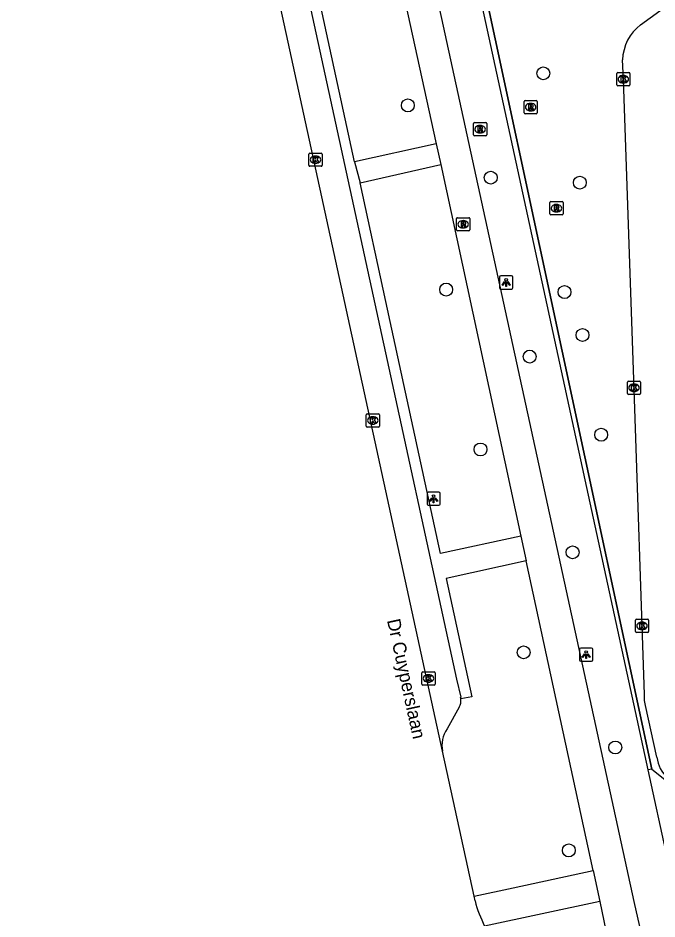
# Model space of a CAD drawing. Extents: x 160557 to 161245, y 385330 to 386505.
# Drawn here: x 160634 to 160682.4, y 386154.9 to 386223.3 of the extents above; entities that cross this region are included whole.
import ezdxf

# ---------------------------------------------------------------- set-up
doc = ezdxf.new("R2010")
doc.units = 0
for name, color, linetype in [('IMGEO_Boom', 7, 'Continuous'), ('IMGEO_Fietspad_gesloten', 7, 'Continuous'), ('IMGEO_Groenvoorziening', 7, 'Continuous'), ('IMGEO_Hek', 7, 'Continuous'), ('IMGEO_Kolk', 7, 'Continuous'), ('IMGEO_Lichtpunt', 7, 'Continuous'), ('IMGEO_Openbare_ruimte_label', 7, 'Continuous'), ('IMGEO_Parkeervlak_open', 7, 'Continuous'), ('IMGEO_Rijbaan_lokaal_gesloten', 7, 'Continuous'), ('IMGEO_Rijbaan_lokaal_open', 7, 'Continuous'), ('IMGEO_Rioolput', 7, 'Continuous'), ('IMGEO_Voetpad_open', 7, 'Continuous')]:
    doc.layers.add(name, color=color, linetype=linetype)

msp = doc.modelspace()

# ---------------------------------------------------------------- linework, layer by layer
at = {"layer": 'IMGEO_Boom'}
for centre in [(160673.817, 386219.113), (160663.538, 386216.677), (160669.828, 386211.197), (160676.587, 386210.817), (160666.446, 386202.699), (160675.429, 386202.508), (160676.795, 386199.252), (160672.786, 386197.613), (160678.209, 386191.68), (160669.047, 386190.563), (160676.037, 386182.76), (160672.324, 386175.163), (160679.276, 386167.945), (160675.753, 386160.132)]:
    msp.add_circle(centre, 0.489, dxfattribs=at)
at = {"layer": 'IMGEO_Fietspad_gesloten'}
for points in [[(160681.391, 386153.241), (160680.724, 386156.257), (160647.574, 386308.43)], [(160657.325, 386252.075), (160665.689, 386213.767)], [(160665.689, 386213.767), (160666.031, 386212.183)], [(160666.031, 386212.183), (160672.12, 386183.978)], [(160672.12, 386183.978), (160672.525, 386182.104)], [(160677.596, 386158.614), (160672.525, 386182.104)], [(160677.596, 386158.614), (160678.108, 386156.246)], [(160678.108, 386156.246), (160678.703, 386153.321), (160679.188, 386151.516)]]:
    msp.add_lwpolyline(points, dxfattribs=at)
at = {"layer": 'IMGEO_Groenvoorziening'}
for points in [[(160668.443, 386229.774), (160682.065, 386166.311)], [(160682.065, 386166.311), (160681.777, 386166.241)], [(160682.065, 386166.311), (160689.096, 386160.719)]]:
    msp.add_lwpolyline(points, dxfattribs=at)
at = {"layer": 'IMGEO_Hek'}
for points in [[(160682.065, 386166.311), (160668.443, 386229.774)], [(160682.065, 386166.311), (160689.096, 386160.719)]]:
    msp.add_lwpolyline(points, dxfattribs=at)
at = {"layer": 'IMGEO_Kolk'}
for p, q in [((160679.392, 386218.241), (160679.392, 386219.093)), ((160679.467, 386219.167), (160680.319, 386219.167)), ((160680.393, 386219.093), (160680.393, 386218.241)), ((160679.903, 386218.387), (160679.878, 386218.387)), ((160679.88, 386218.947), (160679.905, 386218.947)), ((160680.319, 386218.167), (160679.467, 386218.167)), ((160656.029, 386212.131), (160656.029, 386212.983)), ((160656.104, 386213.057), (160656.956, 386213.057)), ((160656.517, 386212.837), (160656.542, 386212.837)), ((160657.03, 386212.983), (160657.03, 386212.131)), ((160656.54, 386212.277), (160656.515, 386212.277)), ((160656.956, 386212.057), (160656.104, 386212.057)), ((160680.272, 386195.746), (160681.124, 386195.746)), ((160680.197, 386194.82), (160680.197, 386195.672)), ((160680.685, 386195.526), (160680.71, 386195.526)), ((160681.198, 386195.672), (160681.198, 386194.82)), ((160681.124, 386194.746), (160680.272, 386194.746)), ((160680.708, 386194.966), (160680.683, 386194.966)), ((160660.379, 386192.34), (160660.379, 386193.192)), ((160660.454, 386193.266), (160661.306, 386193.266)), ((160660.867, 386193.046), (160660.892, 386193.046)), ((160661.38, 386193.192), (160661.38, 386192.34)), ((160660.89, 386192.486), (160660.865, 386192.486)), ((160661.306, 386192.266), (160660.454, 386192.266)), ((160680.809, 386176.749), (160680.809, 386177.601)), ((160680.884, 386177.675), (160681.736, 386177.675)), ((160681.297, 386177.455), (160681.322, 386177.455)), ((160681.81, 386177.601), (160681.81, 386176.749)), ((160681.736, 386176.675), (160680.884, 386176.675)), ((160681.32, 386176.895), (160681.295, 386176.895)), ((160664.601, 386172.759), (160664.601, 386173.611)), ((160664.676, 386173.685), (160665.528, 386173.685)), ((160665.089, 386173.465), (160665.114, 386173.465)), ((160665.602, 386173.611), (160665.602, 386172.759)), ((160665.528, 386172.685), (160664.676, 386172.685)), ((160665.112, 386172.905), (160665.087, 386172.905))]:
    msp.add_line(p, q, dxfattribs=at)
for points in [[(160679.392, 386218.241), (160679.392, 386219.093)], [(160679.467, 386219.167), (160680.319, 386219.167)], [(160680.393, 386219.093), (160680.393, 386218.241)], [(160679.713, 386218.867), (160679.836, 386218.867), (160679.836, 386218.716), (160679.966, 386218.867), (160680.13, 386218.867), (160679.984, 386218.716), (160680.137, 386218.467), (160679.985, 386218.467), (160679.9, 386218.631), (160679.836, 386218.564), (160679.836, 386218.467), (160679.713, 386218.467), (160679.713, 386218.867)], [(160680.319, 386218.167), (160679.467, 386218.167)], [(160656.029, 386212.131), (160656.029, 386212.983)], [(160656.104, 386213.057), (160656.956, 386213.057)], [(160657.03, 386212.983), (160657.03, 386212.131)], [(160656.35, 386212.757), (160656.473, 386212.757), (160656.473, 386212.606), (160656.603, 386212.757), (160656.767, 386212.757), (160656.621, 386212.606), (160656.774, 386212.357), (160656.622, 386212.357), (160656.537, 386212.521), (160656.473, 386212.454), (160656.473, 386212.357), (160656.35, 386212.357), (160656.35, 386212.757)], [(160656.956, 386212.057), (160656.104, 386212.057)], [(160680.272, 386195.746), (160681.124, 386195.746)], [(160680.197, 386194.82), (160680.197, 386195.672)], [(160680.518, 386195.446), (160680.641, 386195.446), (160680.641, 386195.295), (160680.771, 386195.446), (160680.935, 386195.446), (160680.789, 386195.295), (160680.942, 386195.046), (160680.79, 386195.046), (160680.705, 386195.21), (160680.641, 386195.143), (160680.641, 386195.046), (160680.518, 386195.046), (160680.518, 386195.446)], [(160681.198, 386195.672), (160681.198, 386194.82)], [(160681.124, 386194.746), (160680.272, 386194.746)], [(160660.379, 386192.34), (160660.379, 386193.192)], [(160660.454, 386193.266), (160661.306, 386193.266)], [(160661.38, 386193.192), (160661.38, 386192.34)], [(160660.7, 386192.966), (160660.823, 386192.966), (160660.823, 386192.815), (160660.953, 386192.966), (160661.117, 386192.966), (160660.971, 386192.815), (160661.124, 386192.566), (160660.972, 386192.566), (160660.887, 386192.73), (160660.823, 386192.663), (160660.823, 386192.566), (160660.7, 386192.566), (160660.7, 386192.966)], [(160661.306, 386192.266), (160660.454, 386192.266)], [(160680.809, 386176.749), (160680.809, 386177.601)], [(160680.884, 386177.675), (160681.736, 386177.675)], [(160681.13, 386177.375), (160681.253, 386177.375), (160681.253, 386177.224), (160681.383, 386177.375), (160681.547, 386177.375), (160681.401, 386177.224), (160681.554, 386176.975), (160681.402, 386176.975), (160681.317, 386177.139), (160681.253, 386177.072), (160681.253, 386176.975), (160681.13, 386176.975), (160681.13, 386177.375)], [(160681.81, 386177.601), (160681.81, 386176.749)], [(160681.736, 386176.675), (160680.884, 386176.675)], [(160664.601, 386172.759), (160664.601, 386173.611)], [(160664.676, 386173.685), (160665.528, 386173.685)], [(160664.922, 386173.385), (160665.045, 386173.385), (160665.045, 386173.234), (160665.175, 386173.385), (160665.339, 386173.385), (160665.193, 386173.234), (160665.346, 386172.985), (160665.194, 386172.985), (160665.109, 386173.149), (160665.045, 386173.082), (160665.045, 386172.985), (160664.922, 386172.985), (160664.922, 386173.385)], [(160665.602, 386173.611), (160665.602, 386172.759)], [(160665.528, 386172.685), (160664.676, 386172.685)]]:
    msp.add_lwpolyline(points, dxfattribs=at)
for centre, start, end in [((160679.469, 386219.091), 91.55205, 178.44795), ((160679.469, 386219.091), 91.55205, 178.44795), ((160680.317, 386219.091), 1.55205, 88.44795), ((160680.317, 386219.091), 1.55205, 88.44795), ((160679.469, 386218.243), 181.55205, 268.44795), ((160679.469, 386218.243), 181.55205, 268.44795), ((160680.317, 386218.243), 271.55205, 358.44795), ((160680.317, 386218.243), 271.55205, 358.44795), ((160656.106, 386212.981), 91.55205, 178.44795), ((160656.106, 386212.981), 91.55205, 178.44795), ((160656.954, 386212.981), 1.55205, 88.44795), ((160656.954, 386212.981), 1.55205, 88.44795), ((160656.106, 386212.133), 181.55205, 268.44795), ((160656.106, 386212.133), 181.55205, 268.44795), ((160656.954, 386212.133), 271.55205, 358.44795), ((160656.954, 386212.133), 271.55205, 358.44795), ((160680.274, 386195.67), 91.55205, 178.44795), ((160680.274, 386195.67), 91.55205, 178.44795), ((160681.122, 386195.67), 1.55205, 88.44795), ((160681.122, 386195.67), 1.55205, 88.44795), ((160680.274, 386194.822), 181.55205, 268.44795), ((160680.274, 386194.822), 181.55205, 268.44795), ((160681.122, 386194.822), 271.55205, 358.44795), ((160681.122, 386194.822), 271.55205, 358.44795), ((160660.456, 386193.19), 91.55205, 178.44795), ((160660.456, 386193.19), 91.55205, 178.44795), ((160661.304, 386193.19), 1.55205, 88.44795), ((160661.304, 386193.19), 1.55205, 88.44795), ((160660.456, 386192.342), 181.55205, 268.44795), ((160660.456, 386192.342), 181.55205, 268.44795), ((160661.304, 386192.342), 271.55205, 358.44795), ((160661.304, 386192.342), 271.55205, 358.44795), ((160680.886, 386177.599), 91.55205, 178.44795), ((160680.886, 386177.599), 91.55205, 178.44795), ((160681.734, 386177.599), 1.55205, 88.44795), ((160681.734, 386177.599), 1.55205, 88.44795), ((160680.886, 386176.751), 181.55205, 268.44795), ((160680.886, 386176.751), 181.55205, 268.44795), ((160681.734, 386176.751), 271.55205, 358.44795), ((160681.734, 386176.751), 271.55205, 358.44795), ((160664.678, 386173.609), 91.55205, 178.44795), ((160664.678, 386173.609), 91.55205, 178.44795), ((160665.526, 386173.609), 1.55205, 88.44795), ((160665.526, 386173.609), 1.55205, 88.44795), ((160664.678, 386172.761), 181.55205, 268.44795), ((160664.678, 386172.761), 181.55205, 268.44795), ((160665.526, 386172.761), 271.55205, 358.44795), ((160665.526, 386172.761), 271.55205, 358.44795)]:
    msp.add_arc(centre, 0.0765, start, end, dxfattribs=at)
for centre, major_axis, ratio, start_param, end_param in [((160679.879, 386218.667), (-0.387, 0.002), 0.722429, 4.712389, 7.853982), ((160679.904, 386218.667), (-0.39, 0.002), 0.717154, 1.570796, 4.712389), ((160656.516, 386212.557), (-0.387, 0.002), 0.722429, 4.712389, 7.853982), ((160656.541, 386212.557), (-0.39, 0.002), 0.717154, 1.570796, 4.712389), ((160680.684, 386195.246), (-0.387, 0.002), 0.722429, 4.712389, 7.853982), ((160680.709, 386195.246), (-0.39, 0.002), 0.717154, 1.570796, 4.712389), ((160660.866, 386192.766), (-0.387, 0.002), 0.722429, 4.712389, 7.853982), ((160660.891, 386192.766), (-0.39, 0.002), 0.717154, 1.570796, 4.712389), ((160681.296, 386177.175), (-0.387, 0.002), 0.722429, 4.712389, 7.853982), ((160681.321, 386177.175), (-0.39, 0.002), 0.717154, 1.570796, 4.712389), ((160665.088, 386173.185), (-0.387, 0.002), 0.722429, 4.712389, 7.853982), ((160665.113, 386173.185), (-0.39, 0.002), 0.717154, 1.570796, 4.712389)]:
    msp.add_ellipse(centre, major_axis=major_axis, ratio=ratio, start_param=start_param, end_param=end_param, dxfattribs=at)
at = {"layer": 'IMGEO_Lichtpunt'}
for p, q in [((160670.498, 386203.643), (160670.498, 386202.836)), ((160670.498, 386203.643), (160670.498, 386202.836)), ((160671.4, 386203.738), (160670.592, 386203.738)), ((160671.4, 386203.738), (160670.592, 386203.738)), ((160671.494, 386202.836), (160671.494, 386203.643)), ((160671.494, 386202.836), (160671.494, 386203.643)), ((160670.592, 386202.742), (160671.4, 386202.742)), ((160670.592, 386202.742), (160671.4, 386202.742)), ((160664.995, 386187.232), (160664.995, 386186.425)), ((160664.995, 386187.232), (160664.995, 386186.425)), ((160665.897, 386187.327), (160665.089, 386187.327)), ((160665.897, 386187.327), (160665.089, 386187.327)), ((160665.991, 386186.425), (160665.991, 386187.232)), ((160665.991, 386186.425), (160665.991, 386187.232)), ((160665.089, 386186.331), (160665.897, 386186.331)), ((160665.089, 386186.331), (160665.897, 386186.331)), ((160676.572, 386175.395), (160676.572, 386174.588)), ((160676.572, 386175.395), (160676.572, 386174.588)), ((160677.474, 386175.49), (160676.666, 386175.49)), ((160677.474, 386175.49), (160676.666, 386175.49)), ((160677.568, 386174.588), (160677.568, 386175.395)), ((160677.568, 386174.588), (160677.568, 386175.395)), ((160676.666, 386174.494), (160677.474, 386174.494)), ((160676.666, 386174.494), (160677.474, 386174.494))]:
    msp.add_line(p, q, dxfattribs=at)
for points in [[(160670.872, 386203.307), (160670.911, 386203.279), (160670.723, 386203.017), (160670.685, 386203.044), (160670.872, 386203.307)], [(160671.084, 386203.279), (160671.122, 386203.306), (160671.309, 386203.044), (160671.27, 386203.016), (160671.084, 386203.279)], [(160670.974, 386203.259), (160671.021, 386203.259), (160671.021, 386202.937), (160670.974, 386202.937), (160670.974, 386203.259)], [(160665.369, 386186.896), (160665.408, 386186.868), (160665.22, 386186.606), (160665.182, 386186.633), (160665.369, 386186.896)], [(160665.581, 386186.868), (160665.619, 386186.895), (160665.806, 386186.633), (160665.767, 386186.605), (160665.581, 386186.868)], [(160665.471, 386186.848), (160665.518, 386186.848), (160665.518, 386186.526), (160665.471, 386186.526), (160665.471, 386186.848)], [(160676.946, 386175.059), (160676.985, 386175.031), (160676.797, 386174.769), (160676.759, 386174.796), (160676.946, 386175.059)], [(160677.048, 386175.011), (160677.095, 386175.011), (160677.095, 386174.689), (160677.048, 386174.689), (160677.048, 386175.011)], [(160677.158, 386175.031), (160677.196, 386175.058), (160677.383, 386174.796), (160677.344, 386174.768), (160677.158, 386175.031)]]:
    msp.add_lwpolyline(points, dxfattribs=at)
for centre in [(160670.997, 386203.441), (160665.494, 386187.03), (160677.071, 386175.193)]:
    msp.add_circle(centre, 0.0994, dxfattribs=at)
for centre, start, end in [((160670.592, 386203.643), 90, 180), ((160670.592, 386203.643), 90, 180), ((160671.4, 386203.643), 0, 90), ((160671.4, 386203.643), 0, 90), ((160670.592, 386202.836), 180, 270), ((160670.592, 386202.836), 180, 270), ((160671.4, 386202.836), 270, 0), ((160671.4, 386202.836), 270, 360), ((160665.089, 386187.232), 90, 180), ((160665.089, 386187.232), 90, 180), ((160665.897, 386187.232), 0, 90), ((160665.897, 386187.232), 0, 90), ((160665.089, 386186.425), 180, 270), ((160665.089, 386186.425), 180, 270), ((160665.897, 386186.425), 270, 0), ((160665.897, 386186.425), 270, 360), ((160676.666, 386175.395), 90, 180), ((160676.666, 386175.395), 90, 180), ((160677.474, 386175.395), 0, 90), ((160677.474, 386175.395), 0, 90), ((160676.666, 386174.588), 180, 270), ((160676.666, 386174.588), 180, 270), ((160677.474, 386174.588), 270, 0), ((160677.474, 386174.588), 270, 360)]:
    msp.add_arc(centre, 0.0946, start, end, dxfattribs=at)
at = {"layer": 'IMGEO_Parkeervlak_open'}
msp.add_lwpolyline([(160667.437, 386170.996), (160666.509, 386169.352)], dxfattribs=at)
for centre, radius, start, end in [((160666.462, 386171.522), 1.108, 331.64566, 6.41332), ((160668.391, 386168.091), 2.265, 146.16629, 190.86158)]:
    msp.add_arc(centre, radius, start, end, dxfattribs=at)
at = {"layer": 'IMGEO_Rijbaan_lokaal_gesloten'}
for points in [[(160666.166, 386167.664), (160658.879, 386201.147), (160633.956, 386315.652)], [(160668.561, 386156.664), (160666.166, 386167.664)], [(160668.64, 386156.299), (160668.561, 386156.664)]]:
    msp.add_lwpolyline(points, dxfattribs=at)
msp.add_arc((160677.191, 386158.45), 8.818, 194.12223, 207.40416, dxfattribs=at)
at = {"layer": 'IMGEO_Rijbaan_lokaal_open'}
for points in [[(160681.198, 386222.804), (160683.381, 386224.39)], [(160682.443, 386167.205), (160681.578, 386171.141), (160681.508, 386171.52), (160681.486, 386171.962), (160680.7, 386195.146), (160679.894, 386218.632), (160679.825, 386220.137)]]:
    msp.add_lwpolyline(points, dxfattribs=at)
for centre, radius, start, end in [((160683.405, 386219.981), 3.584, 128.01933, 177.50089), ((160684.742, 386167.411), 2.308, 185.11599, 273.17399)]:
    msp.add_arc(centre, radius, start, end, dxfattribs=at)
at = {"layer": 'IMGEO_Rioolput'}
for p, q in [((160672.357, 386216.12), (160672.357, 386216.972)), ((160672.432, 386217.046), (160673.284, 386217.046)), ((160673.358, 386216.972), (160673.358, 386216.12)), ((160672.868, 386216.266), (160672.843, 386216.266)), ((160672.845, 386216.826), (160672.87, 386216.826)), ((160673.284, 386216.046), (160672.432, 386216.046)), ((160668.521, 386214.447), (160668.521, 386215.299)), ((160668.596, 386215.373), (160669.448, 386215.373)), ((160669.009, 386215.153), (160669.034, 386215.153)), ((160669.522, 386215.299), (160669.522, 386214.447)), ((160669.448, 386214.373), (160668.596, 386214.373)), ((160669.032, 386214.593), (160669.007, 386214.593)), ((160674.313, 386208.449), (160674.313, 386209.301)), ((160674.388, 386209.375), (160675.24, 386209.375)), ((160674.801, 386209.155), (160674.826, 386209.155)), ((160675.314, 386209.301), (160675.314, 386208.449)), ((160667.236, 386207.231), (160667.236, 386208.083)), ((160667.311, 386208.157), (160668.163, 386208.157)), ((160668.237, 386208.083), (160668.237, 386207.231)), ((160675.24, 386208.375), (160674.388, 386208.375)), ((160674.824, 386208.595), (160674.799, 386208.595)), ((160667.747, 386207.377), (160667.722, 386207.377)), ((160667.724, 386207.937), (160667.749, 386207.937)), ((160668.163, 386207.157), (160667.311, 386207.157))]:
    msp.add_line(p, q, dxfattribs=at)
for points in [[(160672.357, 386216.12), (160672.357, 386216.972)], [(160672.432, 386217.046), (160673.284, 386217.046)], [(160673.358, 386216.972), (160673.358, 386216.12)], [(160672.946, 386216.744), (160672.694, 386216.746), (160672.694, 386216.346)], [(160672.694, 386216.346), (160672.818, 386216.346), (160672.818, 386216.508), (160672.829, 386216.508)], [(160672.872, 386216.665), (160672.818, 386216.665), (160672.818, 386216.584)], [(160672.818, 386216.584), (160672.87, 386216.584)], [(160672.876, 386216.479), (160672.947, 386216.346), (160673.087, 386216.346), (160673.022, 386216.472)], [(160673.284, 386216.046), (160672.432, 386216.046)], [(160668.521, 386214.447), (160668.521, 386215.299)], [(160668.596, 386215.373), (160669.448, 386215.373)], [(160669.11, 386215.071), (160668.858, 386215.073), (160668.858, 386214.673)], [(160669.036, 386214.992), (160668.982, 386214.992), (160668.982, 386214.911)], [(160668.982, 386214.911), (160669.034, 386214.911)], [(160669.522, 386215.299), (160669.522, 386214.447)], [(160669.448, 386214.373), (160668.596, 386214.373)], [(160668.858, 386214.673), (160668.982, 386214.673), (160668.982, 386214.835), (160668.993, 386214.835)], [(160669.04, 386214.806), (160669.111, 386214.673), (160669.251, 386214.673), (160669.186, 386214.799)], [(160674.313, 386208.449), (160674.313, 386209.301)], [(160674.388, 386209.375), (160675.24, 386209.375)], [(160674.902, 386209.073), (160674.65, 386209.075), (160674.65, 386208.675)], [(160674.65, 386208.675), (160674.774, 386208.675), (160674.774, 386208.837), (160674.785, 386208.837)], [(160674.828, 386208.994), (160674.774, 386208.994), (160674.774, 386208.913)], [(160674.774, 386208.913), (160674.826, 386208.913)], [(160674.832, 386208.808), (160674.903, 386208.675), (160675.043, 386208.675), (160674.978, 386208.801)], [(160675.314, 386209.301), (160675.314, 386208.449)], [(160667.236, 386207.231), (160667.236, 386208.083)], [(160667.311, 386208.157), (160668.163, 386208.157)], [(160668.237, 386208.083), (160668.237, 386207.231)], [(160675.24, 386208.375), (160674.388, 386208.375)], [(160667.825, 386207.855), (160667.573, 386207.857), (160667.573, 386207.457)], [(160667.573, 386207.457), (160667.697, 386207.457), (160667.697, 386207.619), (160667.708, 386207.619)], [(160667.751, 386207.776), (160667.697, 386207.776), (160667.697, 386207.695)], [(160667.697, 386207.695), (160667.749, 386207.695)], [(160667.755, 386207.59), (160667.826, 386207.457), (160667.966, 386207.457), (160667.901, 386207.583)], [(160668.163, 386207.157), (160667.311, 386207.157)]]:
    msp.add_lwpolyline(points, dxfattribs=at)
for centre, radius, start, end in [((160672.434, 386216.97), 0.0765, 91.55205, 178.44795), ((160672.434, 386216.97), 0.0765, 91.55205, 178.44795), ((160673.282, 386216.97), 0.0765, 1.55205, 88.44795), ((160673.282, 386216.97), 0.0765, 1.55205, 88.44795), ((160672.828, 386216.455), 0.0533, 26.02933, 88.69889), ((160672.854, 386216.773), 0.19, 274.7715, 282.96867), ((160672.878, 386216.569), 0.0964, 77.00612, 93.18647), ((160672.892, 386216.626), 0.0378, 276.66336, 79.67722), ((160672.945, 386216.634), 0.109, 350.36119, 89.41601), ((160672.943, 386216.634), 0.112, 277.58423, 350.98172), ((160672.927, 386216.419), 0.108, 29.51342, 73.79051), ((160672.434, 386216.122), 0.0765, 181.55205, 268.44795), ((160672.434, 386216.122), 0.0765, 181.55205, 268.44795), ((160673.282, 386216.122), 0.0765, 271.55205, 358.44795), ((160673.282, 386216.122), 0.0765, 271.55205, 358.44795), ((160668.598, 386215.297), 0.0765, 91.55205, 178.44795), ((160668.598, 386215.297), 0.0765, 91.55205, 178.44795), ((160669.018, 386215.1), 0.19, 274.7715, 282.96867), ((160669.042, 386214.896), 0.0964, 77.00612, 93.18647), ((160669.056, 386214.953), 0.0378, 276.66336, 79.67722), ((160669.109, 386214.961), 0.109, 350.36119, 89.41601), ((160669.107, 386214.961), 0.112, 277.58423, 350.98172), ((160669.446, 386215.297), 0.0765, 1.55205, 88.44795), ((160669.446, 386215.297), 0.0765, 1.55205, 88.44795), ((160668.598, 386214.449), 0.0765, 181.55205, 268.44795), ((160668.598, 386214.449), 0.0765, 181.55205, 268.44795), ((160668.992, 386214.782), 0.0533, 26.02933, 88.69889), ((160669.091, 386214.746), 0.108, 29.51342, 73.79051), ((160669.446, 386214.449), 0.0765, 271.55205, 358.44795), ((160669.446, 386214.449), 0.0765, 271.55205, 358.44795), ((160674.39, 386209.299), 0.0765, 91.55205, 178.44795), ((160674.39, 386209.299), 0.0765, 91.55205, 178.44795), ((160674.784, 386208.784), 0.0533, 26.02933, 88.69889), ((160674.81, 386209.102), 0.19, 274.7715, 282.96867), ((160674.834, 386208.898), 0.0964, 77.00612, 93.18647), ((160674.848, 386208.955), 0.0378, 276.66336, 79.67722), ((160674.901, 386208.963), 0.109, 350.36119, 89.41601), ((160674.899, 386208.963), 0.112, 277.58423, 350.98172), ((160674.883, 386208.748), 0.108, 29.51342, 73.79051), ((160675.238, 386209.299), 0.0765, 1.55205, 88.44795), ((160675.238, 386209.299), 0.0765, 1.55205, 88.44795), ((160667.313, 386208.081), 0.0765, 91.55205, 178.44795), ((160667.313, 386208.081), 0.0765, 91.55205, 178.44795), ((160668.161, 386208.081), 0.0765, 1.55205, 88.44795), ((160668.161, 386208.081), 0.0765, 1.55205, 88.44795), ((160674.39, 386208.451), 0.0765, 181.55205, 268.44795), ((160674.39, 386208.451), 0.0765, 181.55205, 268.44795), ((160675.238, 386208.451), 0.0765, 271.55205, 358.44795), ((160675.238, 386208.451), 0.0765, 271.55205, 358.44795), ((160667.707, 386207.566), 0.0533, 26.02933, 88.69889), ((160667.733, 386207.884), 0.19, 274.7715, 282.96867), ((160667.757, 386207.68), 0.0964, 77.00612, 93.18647), ((160667.771, 386207.737), 0.0378, 276.66336, 79.67722), ((160667.824, 386207.745), 0.109, 350.36119, 89.41601), ((160667.822, 386207.745), 0.112, 277.58423, 350.98172), ((160667.806, 386207.53), 0.108, 29.51342, 73.79051), ((160667.313, 386207.233), 0.0765, 181.55205, 268.44795), ((160667.313, 386207.233), 0.0765, 181.55205, 268.44795), ((160668.161, 386207.233), 0.0765, 271.55205, 358.44795), ((160668.161, 386207.233), 0.0765, 271.55205, 358.44795)]:
    msp.add_arc(centre, radius, start, end, dxfattribs=at)
for centre, major_axis, ratio, start_param, end_param in [((160672.844, 386216.546), (-0.387, 0.002), 0.722429, 4.712389, 7.853982), ((160672.869, 386216.546), (-0.39, 0.002), 0.717154, 1.570796, 4.712389), ((160669.008, 386214.873), (-0.387, 0.002), 0.722429, 4.712389, 7.853982), ((160669.033, 386214.873), (-0.39, 0.002), 0.717154, 1.570796, 4.712389), ((160674.8, 386208.875), (-0.387, 0.002), 0.722429, 4.712389, 7.853982), ((160674.825, 386208.875), (-0.39, 0.002), 0.717154, 1.570796, 4.712389), ((160667.723, 386207.657), (-0.387, 0.002), 0.722429, 4.712389, 7.853982), ((160667.748, 386207.657), (-0.39, 0.002), 0.717154, 1.570796, 4.712389)]:
    msp.add_ellipse(centre, major_axis=major_axis, ratio=ratio, start_param=start_param, end_param=end_param, dxfattribs=at)
at = {"layer": 'IMGEO_Voetpad_open'}
for points in [[(160636.021, 386316.567), (160661.037, 386201.61), (160667.235, 386173.127), (160667.546, 386171.755)], [(160659.493, 386212.393), (160651.164, 386250.778), (160657.325, 386252.075)], [(160681.777, 386166.241), (160667.987, 386229.758), (160668.443, 386229.774)], [(160665.689, 386213.767), (160659.493, 386212.393)], [(160659.493, 386212.393), (160659.92, 386210.801)], [(160659.92, 386210.801), (160666.031, 386212.183)], [(160672.12, 386183.978), (160666.027, 386182.656), (160661.875, 386201.79), (160659.92, 386210.801)], [(160672.525, 386182.104), (160666.434, 386180.782), (160668.384, 386171.793), (160667.563, 386171.646)], [(160683.212, 386159.631), (160681.777, 386166.241)], [(160668.561, 386156.664), (160671.529, 386157.301), (160677.596, 386158.614)], [(160678.108, 386156.246), (160669.363, 386154.392)]]:
    msp.add_lwpolyline(points, dxfattribs=at)
msp.add_arc((160666.591, 386171.55), 0.976, 5.62634, 12.10291, dxfattribs=at)

# ---------------------------------------------------------------- texts
at = {"layer": 'IMGEO_Openbare_ruimte_label'}
msp.add_text('Dr Cuyperslaan', height=1, rotation=282.35483, dxfattribs=at).set_placement((160661.952, 386177.596))

doc.saveas('drawing.dxf')
